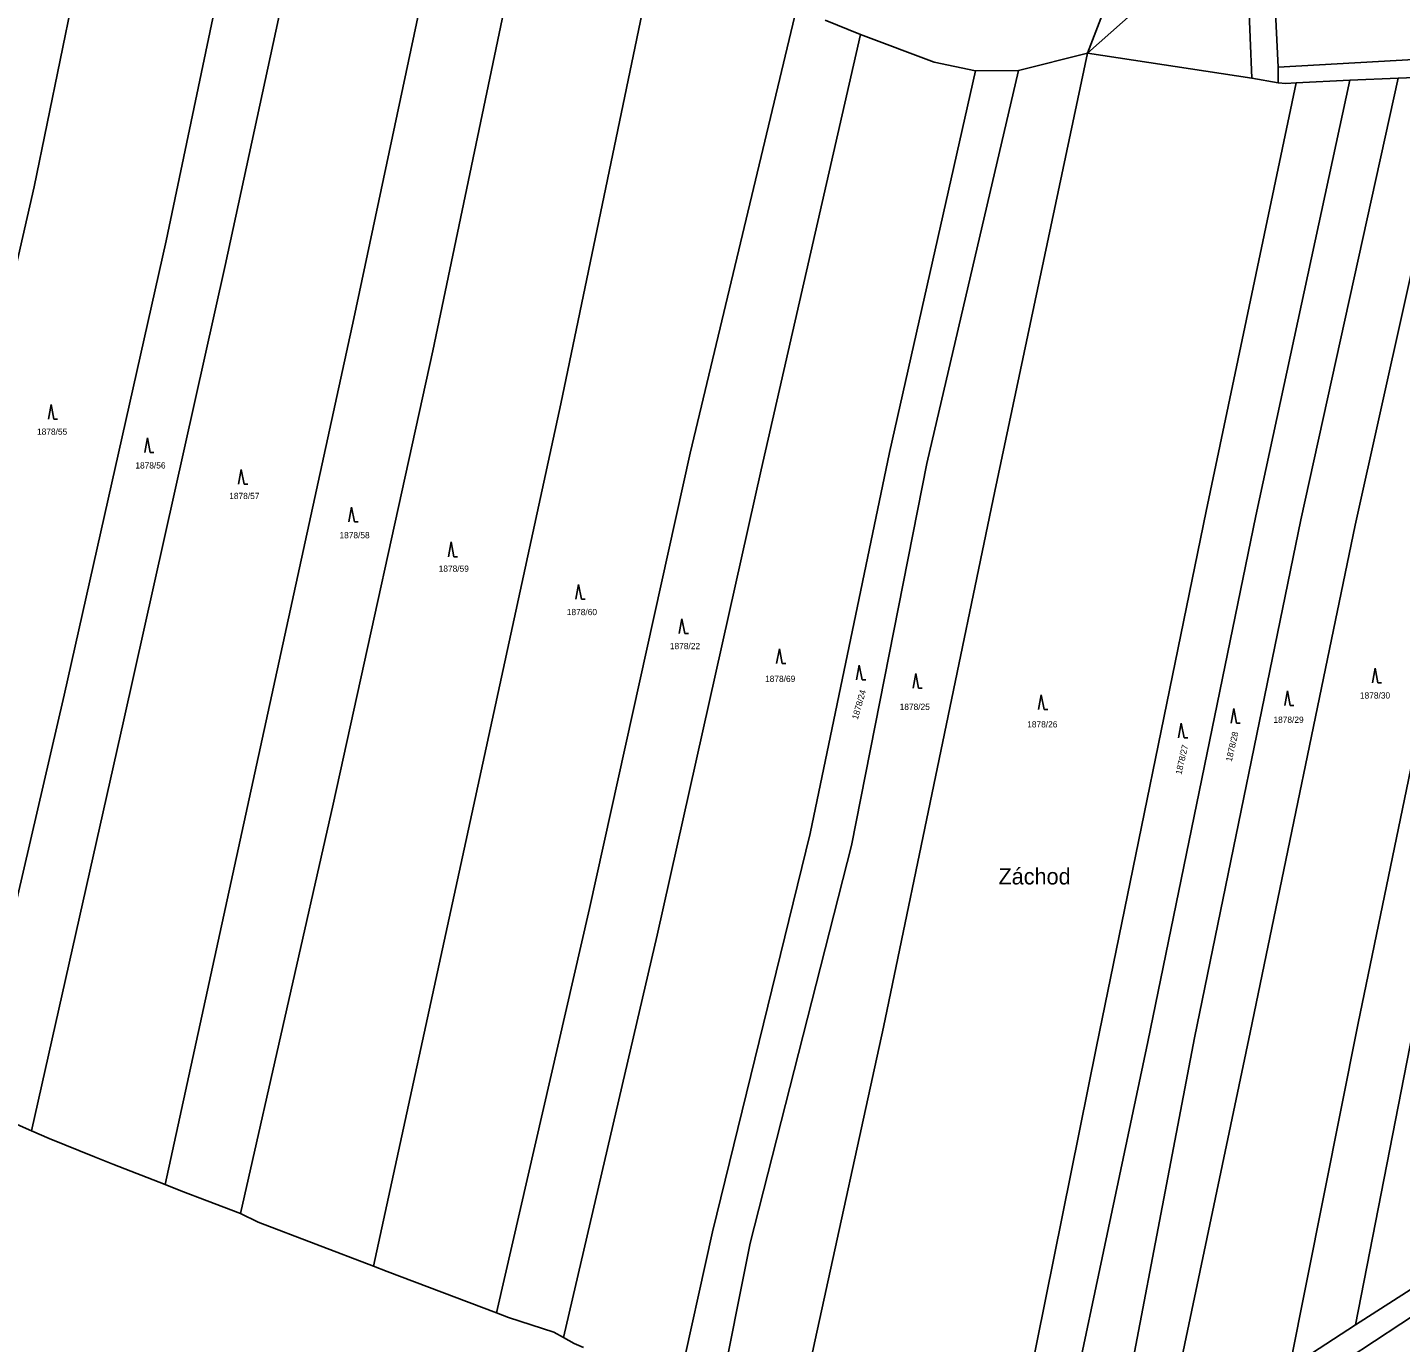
# Model space of a CAD drawing. Extents: x -776734 to -748832, y -1118122 to -976986.
# Drawn here: x -753463.9 to -753090.2, y -1117319.1 to -1116961.2 of the extents above; entities that cross this region are included whole.
import ezdxf

# ---------------------------------------------------------------- set-up
doc = ezdxf.new("R2010")
doc.units = 0
for name, color, linetype in [('KM_Hranice obce', 7, 'Continuous'), ('KM_Hranice parcel', 7, 'Continuous'), ('KM_Parcelní čísla', 7, 'Continuous'), ('KM_Pop  PČ popisy', 7, 'Continuous'), ('KM_Značky kultur', 7, 'Continuous')]:
    doc.layers.add(name, color=color, linetype=linetype)

msp = doc.modelspace()

# ---------------------------------------------------------------- linework, layer by layer
at = {"layer": 'KM_Hranice obce'}
for p, q in [((-753414.94, -1117280.5), (-753405.89, -1117283.92)), ((-753405.89, -1117283.92), (-753401.12, -1117286.32)), ((-753401.12, -1117286.32), (-753369.67, -1117298.34)), ((-753369.67, -1117298.34), (-753366, -1117299.74)), ((-753366, -1117299.74), (-753336.23, -1117311.02))]:
    msp.add_line(p, q, dxfattribs=at)
for points in [[(-753479.72, -1117254.15), (-753474.98, -1117256.09), (-753462.83, -1117261.49)], [(-753462.83, -1117261.49), (-753458, -1117263.59), (-753445.62, -1117268.54), (-753440.62, -1117270.54), (-753426.38, -1117276.11)], [(-753426.38, -1117276.11), (-753422.19, -1117277.75), (-753414.94, -1117280.5)], [(-753336.23, -1117311.02), (-753333, -1117312.24), (-753320.61, -1117316.23), (-753318.01, -1117317.71)], [(-753318.01, -1117317.71), (-753315.14, -1117319.35), (-753312.55, -1117320.46)]]:
    msp.add_lwpolyline(points, dxfattribs=at)
at = {"layer": 'KM_Hranice parcel'}
for p, q in [((-753462.09, -1117004.54), (-753435.92, -1116877.71)), ((-753375.07, -1117040.37), (-753347.38, -1116909.93)), ((-753353.57, -1117049.18), (-753325.66, -1116915.65)), ((-753130.64, -1116975), (-753132.57, -1116929.61)), ((-753318.69, -1117063.56), (-753291.83, -1116933.97)), ((-753246.8, -1116959.22), (-753237.21, -1116963.1)), ((-753175.39, -1116968.19), (-753194.14, -1116972.84)), ((-753130.64, -1116975), (-753175.39, -1116968.19)), ((-753194.14, -1116972.84), (-753205.88, -1116972.94)), ((-753123.5, -1116972.01), (-753123.48, -1116976.23)), ((-753123.48, -1116976.23), (-753130.64, -1116975)), ((-753103.97, -1116975.54), (-753118.56, -1116976.19)), ((-753090.87, -1116974.94), (-753103.97, -1116975.54)), ((-753075.3, -1116974.33), (-753090.87, -1116974.94)), ((-753102.45, -1117314.3), (-753079.07, -1117299.26)), ((-753120.42, -1117326), (-753102.45, -1117314.3))]:
    msp.add_line(p, q, dxfattribs=at)
for points in [[(-753131.18, -1116885.83), (-753131.44, -1116886.25), (-753125.6, -1116929.07), (-753123.5, -1116972.01)], [(-753479.72, -1117254.15), (-753453.93, -1117142.88), (-753426.18, -1117019.22), (-753399.47, -1116891.82)], [(-753462.83, -1117261.49), (-753437.64, -1117149.64), (-753410.07, -1117025.95), (-753382.5, -1116898.34)], [(-753155.78, -1116916.28), (-753162.94, -1116935.73), (-753175.39, -1116968.19)], [(-753132.57, -1116929.61), (-753138.79, -1116922), (-753150.81, -1116946.33), (-753175.39, -1116968.19)], [(-753254.6, -1116956.07), (-753283.56, -1117077.04), (-753310.94, -1117200.91), (-753336.23, -1117311.02)], [(-753318.01, -1117317.71), (-753292.51, -1117208.24), (-753264.18, -1117081.56), (-753237.21, -1116963.1)], [(-753237.21, -1116963.1), (-753217.16, -1116970.63), (-753205.88, -1116972.94)], [(-753271.88, -1117422.59), (-753249.54, -1117318.37), (-753230.92, -1117233.22), (-753200.65, -1117087.39), (-753175.39, -1116968.19)], [(-753123.5, -1116972.01), (-753080.18, -1116969.55), (-753060.87, -1116970.3), (-753045.1, -1116972.53), (-753011.98, -1116983.42)], [(-753205.88, -1116972.94), (-753229.26, -1117076.88), (-753250.9, -1117180.56), (-753277.42, -1117288.91), (-753286.81, -1117331.22), (-753301.24, -1117410.66)], [(-753291.26, -1117415.56), (-753275.73, -1117334.79), (-753267.23, -1117292.01), (-753239.58, -1117183.8), (-753219.14, -1117079.84), (-753194.14, -1116972.84)], [(-753118.56, -1116976.19), (-753143.09, -1117092.83), (-753172.93, -1117238.49), (-753205.37, -1117399.21)], [(-753190.82, -1117387.88), (-753158.94, -1117237.28), (-753129.61, -1117094.05), (-753103.97, -1116975.54)], [(-753171.77, -1117369.69), (-753146.28, -1117236.15), (-753117.36, -1117095.2), (-753090.87, -1116974.94)], [(-753156.48, -1117355.6), (-753131.12, -1117234.72), (-753102.57, -1117096.58), (-753075.3, -1116974.33)], [(-753118.56, -1116976.19), (-753121.44, -1116976.38), (-753123.48, -1116976.23)], [(-753120.42, -1117326), (-753101.69, -1117232.15), (-753074.2, -1117099.26), (-753047.3, -1116976.78)], [(-753102.45, -1117314.3), (-753086.08, -1117230.74), (-753059.97, -1117100.56), (-753033.01, -1116980.63)], [(-753516.49, -1117239.4), (-753490.39, -1117128.21), (-753462.09, -1117004.54)], [(-753426.38, -1117276.11), (-753402.01, -1117164.07), (-753375.07, -1117040.37)], [(-753405.89, -1117283.92), (-753380.66, -1117172.6), (-753353.57, -1117049.18)], [(-753369.67, -1117298.34), (-753345.47, -1117186.88), (-753318.69, -1117063.56)], [(-753052.44, -1117293.4), (-753073.1, -1117303.57), (-753075.77, -1117304.54), (-753104.48, -1117323.44)]]:
    msp.add_lwpolyline(points, dxfattribs=at)
at = {"layer": 'KM_Značky kultur'}
for p, q in [((-753457.44, -1117063.77), (-753458.19, -1117067.77)), ((-753456.69, -1117067.77), (-753457.44, -1117063.77)), ((-753456.69, -1117067.77), (-753455.694, -1117067.77)), ((-753431.21, -1117072.85), (-753431.96, -1117076.85)), ((-753430.46, -1117076.85), (-753431.21, -1117072.85)), ((-753430.46, -1117076.85), (-753429.464, -1117076.85)), ((-753405.69, -1117081.5), (-753406.44, -1117085.5)), ((-753404.94, -1117085.5), (-753405.69, -1117081.5)), ((-753404.94, -1117085.5), (-753403.944, -1117085.5)), ((-753375.67, -1117091.75), (-753376.42, -1117095.75)), ((-753374.92, -1117095.75), (-753375.67, -1117091.75)), ((-753374.92, -1117095.75), (-753373.924, -1117095.75)), ((-753348.59, -1117101.2), (-753349.34, -1117105.2)), ((-753347.84, -1117105.2), (-753348.59, -1117101.2)), ((-753347.84, -1117105.2), (-753346.844, -1117105.2)), ((-753313.88, -1117112.75), (-753314.63, -1117116.75)), ((-753313.13, -1117116.75), (-753313.88, -1117112.75)), ((-753313.13, -1117116.75), (-753312.134, -1117116.75)), ((-753285.76, -1117122.09), (-753286.51, -1117126.09)), ((-753285.01, -1117126.09), (-753285.76, -1117122.09)), ((-753285.01, -1117126.09), (-753284.014, -1117126.09)), ((-753259.26, -1117130.29), (-753260.01, -1117134.29)), ((-753258.51, -1117134.29), (-753259.26, -1117130.29)), ((-753258.51, -1117134.29), (-753257.514, -1117134.29)), ((-753237.49, -1117134.69), (-753238.24, -1117138.69)), ((-753236.74, -1117138.69), (-753237.49, -1117134.69)), ((-753222.12, -1117137.01), (-753222.87, -1117141.01)), ((-753221.37, -1117141.01), (-753222.12, -1117137.01)), ((-753097.09, -1117135.54), (-753097.84, -1117139.54)), ((-753096.34, -1117139.54), (-753097.09, -1117135.54)), ((-753236.74, -1117138.69), (-753235.744, -1117138.69)), ((-753221.37, -1117141.01), (-753220.374, -1117141.01)), ((-753096.34, -1117139.54), (-753095.344, -1117139.54)), ((-753187.96, -1117142.78), (-753188.71, -1117146.78)), ((-753187.21, -1117146.78), (-753187.96, -1117142.78)), ((-753120.94, -1117141.69), (-753121.69, -1117145.69)), ((-753120.19, -1117145.69), (-753120.94, -1117141.69)), ((-753187.21, -1117146.78), (-753186.214, -1117146.78)), ((-753135.57, -1117146.49), (-753136.32, -1117150.49)), ((-753134.82, -1117150.49), (-753135.57, -1117146.49)), ((-753120.19, -1117145.69), (-753119.194, -1117145.69)), ((-753149.87, -1117150.51), (-753150.62, -1117154.51)), ((-753149.12, -1117154.51), (-753149.87, -1117150.51)), ((-753134.82, -1117150.49), (-753133.824, -1117150.49)), ((-753149.12, -1117154.51), (-753148.124, -1117154.51))]:
    msp.add_line(p, q, dxfattribs=at)

# ---------------------------------------------------------------- texts
at = {"layer": 'KM_Parcelní čísla'}
for s, p in [('1878/55', (-753461.29, -1117072.02)), ('1878/56', (-753434.52, -1117081.2)), ('1878/57', (-753408.97, -1117089.52)), ('1878/58', (-753378.97, -1117100.2)), ('1878/59', (-753351.97, -1117109.31)), ('1878/60', (-753317.1, -1117121.11)), ('1878/22', (-753289.05, -1117130.37)), ('1878/69', (-753263.14, -1117139.28)), ('1878/25', (-753226.51, -1117146.9)), ('1878/30', (-753101.25, -1117143.81)), ('1878/29', (-753124.78, -1117150.42)), ('1878/26', (-753191.8, -1117151.67))]:
    msp.add_text(s, height=1.7, dxfattribs=at).set_placement(p)
for s, rotation, p in [('1878/24', 74, (-753237.912, -1117149.644)), ('1878/27', 77, (-753149.821, -1117164.621)), ('1878/28', 77, (-753136.141, -1117161.081))]:
    msp.add_text(s, height=1.7, rotation=rotation, dxfattribs=at).set_placement(p)
at = {"layer": 'KM_Pop  PČ popisy'}
msp.add_text('Záchod', height=4.4, dxfattribs=at).set_placement((-753199.615, -1117194.41))

doc.saveas('drawing.dxf')
